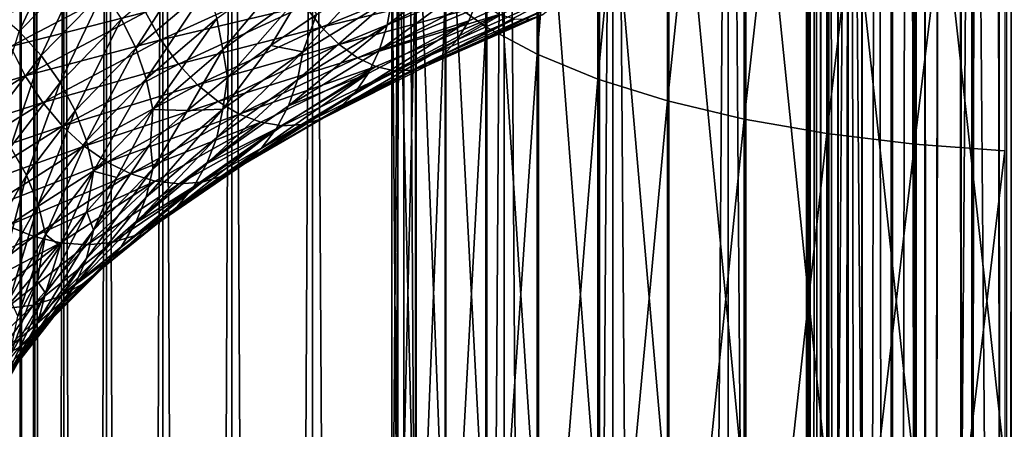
# Model space of a CAD drawing. Header units: metres. Extents: x -44 to 117, y -432 to 89.
# Tile 730 of 1056: x -13 to -1, y -137 to -132. Entities that reach past the tile are written whole.
import ezdxf

# ---------------------------------------------------------------- set-up
doc = ezdxf.new("R2010")
doc.units = ezdxf.units.M
doc.layers.add('solid_125568', color=7, linetype='CONTINUOUS')

msp = doc.modelspace()

# ---------------------------------------------------------------- linework, layer by layer
at = {"layer": 'solid_125568'}
for points in [[(-3.456913, -15, 449.452515), (-3.456909, -205, 449.452484), (-3.5, -205, 450)], [(-3.5, -15, 450), (-3.5, -205, 450), (-3.458443, -205, 450.53775)], [(-3.456913, -15, 449.452515), (-3.5, -205, 450), (-3.5, -15, 450)], [(-3.456913, -15, 450.547516), (-3.5, -15, 450), (-3.458443, -205, 450.53775)], [(-3.456913, -15, 450.547516), (-3.458443, -205, 450.53775), (-3.331574, -205, 451.072662)], [(-3.456913, -15, 449.452515), (-3.328704, -15, 448.918457), (-3.456909, -205, 449.452484)], [(-3.328702, -15, 451.081543), (-3.456913, -15, 450.547516), (-3.331574, -205, 451.072662)], [(-3.328704, -15, 448.918457), (-3.328528, -205, 448.917908), (-3.456909, -205, 449.452484)], [(-3.328702, -15, 451.081543), (-3.331574, -205, 451.072662), (-3.122506, -205, 451.581116)], [(-3.328704, -15, 448.918457), (-3.118528, -15, 448.411041), (-3.328528, -205, 448.917908)], [(-3.118521, -15, 451.588959), (-3.328702, -15, 451.081543), (-3.122506, -205, 451.581116)], [(-3.118528, -15, 448.411041), (-3.118023, -205, 448.410065), (-3.328528, -205, 448.917908)], [(-3.118521, -15, 451.588959), (-3.122506, -205, 451.581116), (-2.836399, -205, 452.050568)], [(-3.118528, -15, 448.411041), (-2.831564, -15, 447.942749), (-3.118023, -205, 448.410065)], [(-2.83155, -15, 452.057251), (-3.118521, -15, 451.588959), (-2.836399, -205, 452.050568)], [(-2.831564, -15, 447.942749), (-2.83059, -205, 447.941406), (-3.118023, -205, 448.410065)], [(-2.83155, -15, 452.057251), (-2.836399, -205, 452.050568), (-2.48031, -205, 452.469421)], [(-2.831564, -15, 447.942749), (-2.474878, -15, 447.525146), (-2.83059, -205, 447.941406)], [(-2.474857, -15, 452.474884), (-2.83155, -15, 452.057251), (-2.48031, -205, 452.469421)], [(-2.474878, -15, 447.525146), (-2.473318, -205, 447.52356), (-2.83059, -205, 447.941406)], [(-2.474857, -15, 452.474884), (-2.48031, -205, 452.469421), (-2.063026, -205, 452.827362)], [(-2.44949, -21, 447.5), (-2.473318, -205, 447.52356), (-2.474878, -15, 447.525146)], [(-2.44949, -21, 452.5), (-2.474857, -15, 452.474884), (-2.063026, -205, 452.827362)], [(-2.44949, -21, 447.5), (-2.090868, -21.30682, 447.193176), (-2.473318, -205, 447.52356)], [(-2.090868, -21.306822, 452.806824), (-2.44949, -21, 452.5), (-2.063026, -205, 452.827362)], [(-2.090868, -21.30682, 447.193176), (-2.055024, -205, 447.16684), (-2.473318, -205, 447.52356)], [(-2.090868, -21.30682, 447.193176), (-1.716968, -21.549931, 446.950073), (-2.055024, -205, 447.16684)], [(-1.716967, -21.549931, 453.049927), (-2.090868, -21.306822, 452.806824), (-2.063026, -205, 452.827362)], [(-1.716967, -21.549931, 453.049927), (-2.063026, -205, 452.827362), (-1.594842, -205, 453.115509)], [(-1.716968, -21.549931, 446.950073), (-1.586027, -205, 446.879974), (-2.055024, -205, 447.16684)], [(-1.716968, -21.549931, 446.950073), (-1.336233, -21.73488, 446.765106), (-1.586027, -205, 446.879974)], [(-1.336233, -21.73488, 453.234894), (-1.716967, -21.549931, 453.049927), (-1.594842, -205, 453.115509)], [(-1.336233, -21.73488, 453.234894), (-1.594842, -205, 453.115509), (-1.087309, -205, 453.326813)], [(-1.336233, -21.73488, 446.765106), (-1.077899, -205, 446.670105), (-1.586027, -205, 446.879974)], [(-1.336233, -21.73488, 446.765106), (-0.953612, -21.867586, 446.632416), (-1.077899, -205, 446.670105)], [(-0.953611, -21.867588, 453.367584), (-1.336233, -21.73488, 453.234894), (-1.087309, -205, 453.326813)], [(-1.509208, -312.366974, 242.247192), (-1.509208, -117.572006, 207.899582), (-2.998006, -117.617592, 207.641052)], [(0, -312.351715, 242.333755), (0, -117.55674, 207.986145), (-1.509208, -117.572006, 207.899582)], [(-1.509208, -312.366974, 242.247192), (0, -312.351715, 242.333755), (-1.509208, -117.572006, 207.899582)], [(-4.446262, -312.487854, 241.561676), (-4.446262, -117.692879, 207.214066), (-5.834389, -117.79686, 206.62439)], [(-2.998006, -312.412567, 241.988663), (-2.998006, -117.617592, 207.641052), (-4.446262, -117.692879, 207.214066)], [(-4.446262, -312.487854, 241.561676), (-2.998006, -312.412567, 241.988663), (-4.446262, -117.692879, 207.214066)], [(-2.998006, -312.412567, 241.988663), (-1.509208, -312.366974, 242.247192), (-2.998006, -117.617592, 207.641052)], [(-5.834389, -312.591827, 240.972), (-5.834389, -117.79686, 206.62439), (-7.143617, -117.928116, 205.87999)], [(-5.834389, -312.591827, 240.972), (-4.446262, -312.487854, 241.561676), (-5.834389, -117.79686, 206.62439)], [(-7.143617, -312.723083, 240.2276), (-7.143617, -117.928116, 205.87999), (-8.356239, -118.084877, 204.990936)], [(-7.143617, -312.723083, 240.2276), (-5.834389, -312.591827, 240.972), (-7.143617, -117.928116, 205.87999)], [(-8.356239, -312.879852, 239.338547), (-8.356239, -118.084877, 204.990936), (-9.455857, -118.26503, 203.969254)], [(-8.356239, -312.879852, 239.338547), (-7.143617, -312.723083, 240.2276), (-8.356239, -118.084877, 204.990936)], [(-9.455857, -313.059998, 238.316864), (-9.455857, -118.26503, 203.969254), (-10.427602, -118.466125, 202.828781)], [(-9.455857, -313.059998, 238.316864), (-8.356239, -312.879852, 239.338547), (-9.455857, -118.26503, 203.969254)], [(-10.427602, -313.261108, 237.176392), (-10.427602, -118.466125, 202.828781), (-11.25833, -118.685455, 201.5849)], [(-10.427602, -313.261108, 237.176392), (-9.455857, -313.059998, 238.316864), (-10.427602, -118.466125, 202.828781)], [(-11.25833, -313.480438, 235.93251), (-11.25833, -118.685455, 201.5849), (-11.93681, -118.920044, 200.254456)], [(-11.25833, -313.480438, 235.93251), (-10.427602, -313.261108, 237.176392), (-11.25833, -118.685455, 201.5849)], [(-11.93681, -313.715027, 234.602066), (-11.93681, -118.920044, 200.254456), (-12.453864, -119.166733, 198.855453)], [(-11.93681, -313.715027, 234.602066), (-11.25833, -313.480438, 235.93251), (-11.93681, -118.920044, 200.254456)], [(-12.453864, -313.9617, 233.203064), (-12.453864, -119.166733, 198.855453), (-12.802501, -119.422173, 197.406784)], [(-12.453864, -313.9617, 233.203064), (-11.93681, -313.715027, 234.602066), (-12.453864, -119.166733, 198.855453)], [(-12.802501, -314.217133, 231.754395), (-12.802501, -119.422173, 197.406784), (-12.978006, -119.682907, 195.928055)], [(-12.802501, -314.217133, 231.754395), (-12.453864, -313.9617, 233.203064), (-12.802501, -119.422173, 197.406784)], [(-12.978006, -314.477875, 230.275665), (-12.978006, -119.682907, 195.928055), (-12.978006, -119.945427, 194.439255)], [(-12.978006, -314.477875, 230.275665), (-12.802501, -314.217133, 231.754395), (-12.978006, -119.682907, 195.928055)], [(-12.978006, -314.740387, 228.786865), (-12.978006, -119.945427, 194.439255), (-12.802501, -120.206169, 192.960526)], [(-12.978006, -314.740387, 228.786865), (-12.978006, -314.477875, 230.275665), (-12.978006, -119.945427, 194.439255)], [(-12.802501, -315.001129, 227.308136), (-12.978006, -314.740387, 228.786865), (-12.802501, -120.206169, 192.960526)], [(-12.802501, -315.001129, 227.308136), (-12.802501, -120.206169, 192.960526), (-12.453864, -120.461609, 191.511856)], [(-12.453864, -315.256592, 225.859467), (-12.802501, -315.001129, 227.308136), (-12.453864, -120.461609, 191.511856)], [(-12.453864, -315.256592, 225.859467), (-12.453864, -120.461609, 191.511856), (-11.93681, -120.70829, 190.112839)], [(-11.93681, -315.503265, 224.460449), (-12.453864, -315.256592, 225.859467), (-11.93681, -120.70829, 190.112839)], [(-11.93681, -315.503265, 224.460449), (-11.93681, -120.70829, 190.112839), (-11.25833, -120.942879, 188.782394)], [(-11.25833, -315.737854, 223.130005), (-11.93681, -315.503265, 224.460449), (-11.25833, -120.942879, 188.782394)], [(-11.25833, -315.737854, 223.130005), (-11.25833, -120.942879, 188.782394), (-10.427602, -121.162209, 187.538528)], [(-10.427602, -315.957184, 221.886139), (-11.25833, -315.737854, 223.130005), (-10.427602, -121.162209, 187.538528)], [(-10.427602, -315.957184, 221.886139), (-10.427602, -121.162209, 187.538528), (-9.455857, -121.363304, 186.398041)], [(-9.455857, -316.158295, 220.745651), (-10.427602, -315.957184, 221.886139), (-9.455857, -121.363304, 186.398041)], [(-9.455857, -316.158295, 220.745651), (-9.455857, -121.363304, 186.398041), (-8.356239, -121.543457, 185.376373)], [(-8.356239, -316.33844, 219.723969), (-9.455857, -316.158295, 220.745651), (-8.356239, -121.543457, 185.376373)], [(-8.356239, -316.33844, 219.723969), (-8.356239, -121.543457, 185.376373), (-7.143617, -121.700218, 184.48732)], [(-7.143617, -316.495209, 218.83493), (-8.356239, -316.33844, 219.723969), (-7.143617, -121.700218, 184.48732)], [(-7.143617, -316.495209, 218.83493), (-7.143617, -121.700218, 184.48732), (-5.834389, -121.831474, 183.74292)], [(-5.834389, -316.626465, 218.09053), (-7.143617, -316.495209, 218.83493), (-5.834389, -121.831474, 183.74292)], [(-5.834389, -316.626465, 218.09053), (-5.834389, -121.831474, 183.74292), (-4.446262, -121.935455, 183.153229)], [(-4.446262, -316.730438, 217.500839), (-5.834389, -316.626465, 218.09053), (-4.446262, -121.935455, 183.153229)], [(-4.446262, -316.730438, 217.500839), (-4.446262, -121.935455, 183.153229), (-2.998006, -122.010742, 182.726242)], [(-2.998006, -316.805725, 217.073853), (-4.446262, -316.730438, 217.500839), (-2.998006, -122.010742, 182.726242)], [(-2.998006, -316.805725, 217.073853), (-2.998006, -122.010742, 182.726242), (-1.509208, -122.056328, 182.467712)], [(-1.509208, -316.851318, 216.815323), (-2.998006, -316.805725, 217.073853), (-1.509208, -122.056328, 182.467712)], [(-1.509208, -316.851318, 216.815323), (-1.509208, -122.056328, 182.467712), (0, -122.071594, 182.381149)], [(0, -316.866577, 216.72876), (-1.509208, -316.851318, 216.815323), (0, -122.071594, 182.381149)], [(-7.365107, -122.982796, 925.969604), (-7.365107, -132.204971, 929.642395), (-7.856378, -131.849014, 930.575562)], [(-6.747565, -123.355873, 925.122131), (-7.365107, -132.204971, 929.642395), (-7.365107, -122.982796, 925.969604)], [(-6.747565, -123.355873, 925.122131), (-6.747565, -132.535004, 928.777283), (-7.365107, -132.204971, 929.642395)], [(-6.01434, -123.693253, 924.355713), (-6.747565, -132.535004, 928.777283), (-6.747565, -123.355873, 925.122131)], [(-6.01434, -123.693253, 924.355713), (-6.01434, -132.83345, 927.994873), (-6.747565, -132.535004, 928.777283)], [(-5.178002, -123.98912, 923.683594), (-6.01434, -132.83345, 927.994873), (-6.01434, -123.693253, 924.355713)], [(-5.178002, -123.98912, 923.683594), (-5.178002, -133.095169, 927.308777), (-6.01434, -132.83345, 927.994873)], [(-4.252891, -124.238441, 923.11731), (-5.178002, -133.095169, 927.308777), (-5.178002, -123.98912, 923.683594)], [(-4.252891, -124.238441, 923.11731), (-4.252891, -133.31572, 926.730591), (-5.178002, -133.095169, 927.308777)], [(-3.254865, -124.436905, 922.666443), (-4.252891, -133.31572, 926.730591), (-4.252891, -124.238441, 923.11731)], [(-3.254865, -124.436905, 922.666443), (-3.254865, -133.491287, 926.270325), (-4.252891, -133.31572, 926.730591)], [(-2.201037, -124.581146, 922.338806), (-3.254865, -133.491287, 926.270325), (-3.254865, -124.436905, 922.666443)], [(-2.201037, -124.581146, 922.338806), (-2.201037, -133.618881, 925.935852), (-3.254865, -133.491287, 926.270325)], [(-1.109473, -124.668648, 922.139954), (-2.201037, -133.618881, 925.935852), (-2.201037, -124.581146, 922.338806)], [(-1.109473, -124.668648, 922.139954), (-1.109473, -133.696289, 925.73291), (-2.201037, -133.618881, 925.935852)], [(-2.177384, -127.763962, 941.284485), (-1.085199, -137.684875, 944.897156), (-1.085199, -127.687683, 941.484497)], [(-3.232239, -127.89048, 940.95282), (-2.177384, -137.751007, 944.693542), (-2.177384, -127.763962, 941.284485)], [(-2.177384, -127.763962, 941.284485), (-2.177384, -137.751007, 944.693542), (-1.085199, -137.684875, 944.897156)], [(-4.231679, -128.065018, 940.495239), (-3.232239, -137.860703, 944.355957), (-3.232239, -127.89048, 940.95282)], [(-3.232239, -127.89048, 940.95282), (-3.232239, -137.860703, 944.355957), (-2.177384, -137.751007, 944.693542)], [(-5.158569, -128.284607, 939.919617), (-4.231679, -138.012024, 943.890198), (-4.231679, -128.065018, 940.495239)], [(-4.231679, -128.065018, 940.495239), (-4.231679, -138.012024, 943.890198), (-3.232239, -137.860703, 944.355957)], [(-5.997018, -128.545486, 939.235718), (-5.158569, -138.202423, 943.30426), (-5.158569, -128.284607, 939.919617)], [(-5.158569, -128.284607, 939.919617), (-5.158569, -138.202423, 943.30426), (-4.231679, -138.012024, 943.890198)], [(-6.732651, -128.84317, 938.455322), (-5.997018, -138.428604, 942.608154), (-5.997018, -128.545486, 939.235718)], [(-5.997018, -128.545486, 939.235718), (-5.997018, -138.428604, 942.608154), (-5.158569, -138.202423, 943.30426)], [(-7.352857, -129.172562, 937.591858), (-6.732651, -138.686707, 941.813782), (-6.732651, -128.84317, 938.455322)], [(-6.732651, -128.84317, 938.455322), (-6.732651, -138.686707, 941.813782), (-5.997018, -138.428604, 942.608154)], [(-7.847002, -129.528015, 936.660034), (-7.352857, -138.97229, 940.934814), (-7.352857, -129.172562, 937.591858)], [(-7.352857, -129.172562, 937.591858), (-7.352857, -138.97229, 940.934814), (-6.732651, -138.686707, 941.813782)], [(-8.206614, -129.903427, 935.675903), (-7.847002, -139.280487, 939.986328), (-7.847002, -129.528015, 936.660034)], [(-7.847002, -129.528015, 936.660034), (-7.847002, -139.280487, 939.986328), (-7.352857, -138.97229, 940.934814)], [(-8.425529, -130.292374, 934.65625), (-8.206614, -139.605972, 938.984558), (-8.206614, -129.903427, 935.675903)], [(-8.206614, -129.903427, 935.675903), (-8.206614, -139.605972, 938.984558), (-7.847002, -139.280487, 939.986328)], [(-8.499991, -130.688187, 933.618652), (-8.425529, -139.943207, 937.946655), (-8.425529, -130.292374, 934.65625)], [(-8.425529, -130.292374, 934.65625), (-8.425529, -139.943207, 937.946655), (-8.206614, -139.605972, 938.984558)], [(-8.499991, -130.688187, 933.618652), (-8.499991, -140.286377, 936.890503), (-8.425529, -139.943207, 937.946655)], [(-8.428726, -131.084061, 932.580872), (-8.499991, -140.286377, 936.890503), (-8.499991, -130.688187, 933.618652)], [(-8.428726, -131.084061, 932.580872), (-8.428726, -140.629623, 935.834106), (-8.499991, -140.286377, 936.890503)], [(-8.212955, -131.473236, 931.560669), (-8.428726, -140.629623, 935.834106), (-8.428726, -131.084061, 932.580872)], [(-12.991984, -132.25827, 943.905762), (-13.292679, -132.004852, 943.979431), (-12.506351, -131.21048, 945.165649)], [(-12.223334, -131.475296, 945.063293), (-12.991984, -132.25827, 943.905762), (-12.506351, -131.21048, 945.165649)], [(-8.556738, -132.18161, 948.188416), (-8.49704, -131.844025, 947.999451), (-7.326229, -131.21759, 948.681946)], [(-7.377682, -131.554443, 948.877625), (-8.556738, -132.18161, 948.188416), (-7.326229, -131.21759, 948.681946)], [(-11.586448, -132.462463, 944.961792), (-11.759257, -132.109344, 944.961487), (-10.886109, -131.369141, 945.989441)], [(-10.726113, -131.729721, 945.974121), (-11.586448, -132.462463, 944.961792), (-10.886109, -131.369141, 945.989441)], [(-12.725908, -132.55014, 943.862854), (-12.991984, -132.25827, 943.905762), (-12.223334, -131.475296, 945.063293)], [(-11.9729, -131.777573, 944.995361), (-12.725908, -132.55014, 943.862854), (-12.223334, -131.475296, 945.063293)], [(-10.53442, -132.477829, 946.059753), (-10.607652, -132.102066, 945.997437), (-9.636709, -131.402328, 946.904663)], [(-9.570208, -131.782227, 946.961182), (-10.53442, -132.477829, 946.059753), (-9.636709, -131.402328, 946.904663)], [(-8.212955, -131.473236, 931.560669), (-8.212955, -140.967041, 934.795654), (-8.428726, -140.629623, 935.834106)], [(-7.856378, -131.849014, 930.575562), (-8.212955, -140.967041, 934.795654), (-8.212955, -131.473236, 931.560669)], [(-9.546068, -131.94989, 952.546631), (-9.3467, -132.207443, 952.304138), (-7.747564, -131.55838, 953.054626)], [(-7.747564, -131.55838, 953.054626), (-9.3467, -132.207443, 952.304138), (-7.571793, -131.775101, 952.755615)], [(-8.653102, -132.490402, 948.414673), (-8.556738, -132.18161, 948.188416), (-7.377682, -131.554443, 948.877625)], [(-7.460814, -131.861237, 949.114014), (-8.653102, -132.490402, 948.414673), (-7.377682, -131.554443, 948.877625)], [(-7.711011, -132.35965, 949.68457), (-7.572858, -132.131729, 949.38501), (-6.276917, -131.538177, 949.969421)], [(-6.391519, -131.762344, 950.282532), (-7.711011, -132.35965, 949.68457), (-6.276917, -131.538177, 949.969421)], [(-6.276917, -131.538177, 949.969421), (-7.572858, -132.131729, 949.38501), (-7.460814, -131.861237, 949.114014)], [(-13.241514, -132.068466, 950.916565), (-13.096512, -132.441193, 950.884521), (-11.627584, -131.667984, 952.0224)], [(-11.627584, -131.667984, 952.0224), (-13.096512, -132.441193, 950.884521), (-11.468524, -132.028122, 951.931702)], [(-11.458473, -132.828751, 944.996277), (-11.586448, -132.462463, 944.961792), (-10.726113, -131.729721, 945.974121)], [(-11.468524, -132.028122, 951.931702), (-11.282009, -132.359909, 951.796143), (-9.727787, -131.647522, 952.745056)], [(-10.607652, -132.102066, 945.997437), (-11.458473, -132.828751, 944.996277), (-10.726113, -131.729721, 945.974121)], [(-9.727787, -131.647522, 952.745056), (-11.282009, -132.359909, 951.796143), (-9.546068, -131.94989, 952.546631)], [(-9.570655, -132.505234, 947.201111), (-9.407602, -132.05455, 947.174561), (-8.824043, -131.689087, 947.616821)], [(-8.49704, -131.844025, 947.999451), (-9.570655, -132.505234, 947.201111), (-8.824043, -131.689087, 947.616821)], [(-12.498888, -132.872665, 943.850159), (-12.725908, -132.55014, 943.862854), (-11.9729, -131.777573, 944.995361)], [(-11.759257, -132.109344, 944.961487), (-12.498888, -132.872665, 943.850159), (-11.9729, -131.777573, 944.995361)], [(-10.478587, -132.81572, 946.19165), (-10.53442, -132.477829, 946.059753), (-9.570208, -131.782227, 946.961182)], [(-9.959364, -132.430054, 946.699158), (-10.478587, -132.81572, 946.19165), (-9.570208, -131.782227, 946.961182)], [(-9.407602, -132.05455, 947.174561), (-9.959364, -132.430054, 946.699158), (-9.570208, -131.782227, 946.961182)], [(-9.637915, -132.843582, 947.382446), (-9.570655, -132.505234, 947.201111), (-8.49704, -131.844025, 947.999451)], [(-8.556738, -132.18161, 948.188416), (-9.637915, -132.843582, 947.382446), (-8.49704, -131.844025, 947.999451)], [(-9.3467, -132.207443, 952.304138), (-9.134453, -132.41684, 952.024353), (-7.571793, -131.775101, 952.755615)], [(-7.571793, -131.775101, 952.755615), (-9.134453, -132.41684, 952.024353), (-7.389299, -131.941406, 952.426453)], [(-7.856378, -131.849014, 930.575562), (-7.856378, -141.292862, 933.792908), (-8.212955, -140.967041, 934.795654)], [(-7.87253, -132.538742, 950.00647), (-7.711011, -132.35965, 949.68457), (-6.391519, -131.762344, 950.282532)], [(-6.525452, -131.936829, 950.620056), (-7.87253, -132.538742, 950.00647), (-6.391519, -131.762344, 950.282532)], [(-7.365107, -132.204971, 929.642395), (-7.856378, -141.292862, 933.792908), (-7.856378, -131.849014, 930.575562)], [(-11.282009, -132.359909, 951.796143), (-11.071213, -132.654343, 951.61676), (-9.546068, -131.94989, 952.546631)], [(-9.546068, -131.94989, 952.546631), (-11.071213, -132.654343, 951.61676), (-9.3467, -132.207443, 952.304138)], [(-9.134453, -132.41684, 952.024353), (-8.914145, -132.57576, 951.715271), (-7.389299, -131.941406, 952.426453)], [(-7.389299, -131.941406, 952.426453), (-8.914145, -132.57576, 951.715271), (-7.20403, -132.054825, 952.075562)], [(-7.572858, -132.131729, 949.38501), (-8.653102, -132.490402, 948.414673), (-7.460814, -131.861237, 949.114014)], [(-8.054936, -132.662888, 950.344421), (-7.87253, -132.538742, 950.00647), (-6.525452, -131.936829, 950.620056)], [(-6.676697, -132.055603, 950.975464), (-8.054936, -132.662888, 950.344421), (-6.525452, -131.936829, 950.620056)], [(-13.096512, -132.441193, 950.884521), (-12.917292, -132.793762, 950.809753), (-11.468524, -132.028122, 951.931702)], [(-11.468524, -132.028122, 951.931702), (-12.917292, -132.793762, 950.809753), (-11.282009, -132.359909, 951.796143)], [(-9.570655, -132.505234, 947.201111), (-9.959364, -132.430054, 946.699158), (-9.407602, -132.05455, 947.174561)], [(-8.914145, -132.57576, 951.715271), (-8.690641, -132.681885, 951.384949), (-7.20403, -132.054825, 952.075562)], [(-7.20403, -132.054825, 952.075562), (-8.690641, -132.681885, 951.384949), (-8.469199, -132.733093, 951.041321)], [(-7.20403, -132.054825, 952.075562), (-8.469199, -132.733093, 951.041321), (-7.020348, -132.113083, 951.711304)], [(-6.842988, -132.114059, 951.341858), (-8.054936, -132.662888, 950.344421), (-6.676697, -132.055603, 950.975464)], [(-12.315227, -133.217865, 943.86731), (-12.498888, -132.872665, 943.850159), (-11.759257, -132.109344, 944.961487)], [(-11.586448, -132.462463, 944.961792), (-12.315227, -133.217865, 943.86731), (-11.759257, -132.109344, 944.961487)], [(-11.379342, -133.200043, 945.065002), (-11.458473, -132.828751, 944.996277), (-10.607652, -132.102066, 945.997437)], [(-10.53442, -132.477829, 946.059753), (-11.379342, -133.200043, 945.065002), (-10.607652, -132.102066, 945.997437)], [(-11.071213, -132.654343, 951.61676), (-10.839887, -132.903625, 951.395447), (-9.3467, -132.207443, 952.304138)], [(-9.3467, -132.207443, 952.304138), (-10.839887, -132.903625, 951.395447), (-9.134453, -132.41684, 952.024353)], [(-9.746408, -133.154572, 947.597229), (-9.637915, -132.843582, 947.382446), (-8.556738, -132.18161, 948.188416)], [(-8.653102, -132.490402, 948.414673), (-9.746408, -133.154572, 947.597229), (-8.556738, -132.18161, 948.188416)], [(-8.943097, -132.996246, 948.956055), (-8.782956, -132.764084, 948.672485), (-7.572858, -132.131729, 949.38501)], [(-7.711011, -132.35965, 949.68457), (-8.943097, -132.996246, 948.956055), (-7.572858, -132.131729, 949.38501)], [(-7.572858, -132.131729, 949.38501), (-8.782956, -132.764084, 948.672485), (-8.653102, -132.490402, 948.414673)], [(-7.020348, -132.113083, 951.711304), (-8.469199, -132.733093, 951.041321), (-8.255425, -132.727417, 950.691895)], [(-7.020348, -132.113083, 951.711304), (-8.255425, -132.727417, 950.691895), (-6.842988, -132.114059, 951.341858)], [(-6.842988, -132.114059, 951.341858), (-8.255425, -132.727417, 950.691895), (-8.054936, -132.662888, 950.344421)], [(-7.365107, -132.204971, 929.642395), (-7.365107, -141.601486, 932.843018), (-7.856378, -141.292862, 933.792908)], [(-6.747565, -132.535004, 928.777283), (-7.365107, -141.601486, 932.843018), (-7.365107, -132.204971, 929.642395)], [(-12.725908, -132.55014, 943.862854), (-13.333097, -133.341354, 942.658875), (-12.991984, -132.25827, 943.905762)], [(-13.096512, -132.441193, 950.884521), (-14.415888, -133.255783, 949.601929), (-12.917292, -132.793762, 950.809753)], [(-12.917292, -132.793762, 950.809753), (-12.707179, -133.117218, 950.693298), (-11.282009, -132.359909, 951.796143)], [(-11.282009, -132.359909, 951.796143), (-12.707179, -133.117218, 950.693298), (-11.071213, -132.654343, 951.61676)], [(-10.839887, -132.903625, 951.395447), (-10.593569, -133.104523, 951.138428), (-9.134453, -132.41684, 952.024353)], [(-9.134453, -132.41684, 952.024353), (-10.593569, -133.104523, 951.138428), (-8.914145, -132.57576, 951.715271)], [(-10.534978, -133.19725, 946.296936), (-10.478587, -132.81572, 946.19165), (-9.959364, -132.430054, 946.699158)], [(-9.570655, -132.505234, 947.201111), (-10.534978, -133.19725, 946.296936), (-9.959364, -132.430054, 946.699158)], [(-9.130369, -133.180588, 949.259583), (-8.943097, -132.996246, 948.956055), (-7.711011, -132.35965, 949.68457)], [(-7.87253, -132.538742, 950.00647), (-9.130369, -133.180588, 949.259583), (-7.711011, -132.35965, 949.68457)], [(-13.095302, -133.654205, 942.668579), (-13.333097, -133.341354, 942.658875), (-12.725908, -132.55014, 943.862854)], [(-12.498888, -132.872665, 943.850159), (-13.095302, -133.654205, 942.668579), (-12.725908, -132.55014, 943.862854)], [(-12.179193, -133.577713, 943.913818), (-12.315227, -133.217865, 943.86731), (-11.586448, -132.462463, 944.961792)], [(-11.458473, -132.828751, 944.996277), (-12.179193, -133.577713, 943.913818), (-11.586448, -132.462463, 944.961792)], [(-10.962661, -133.210327, 945.654358), (-11.379342, -133.200043, 945.065002), (-10.53442, -132.477829, 946.059753)], [(-10.478587, -132.81572, 946.19165), (-10.962661, -133.210327, 945.654358), (-10.53442, -132.477829, 946.059753)], [(-10.609033, -133.536377, 946.469849), (-10.534978, -133.19725, 946.296936), (-9.570655, -132.505234, 947.201111)], [(-9.637915, -132.843582, 947.382446), (-10.609033, -133.536377, 946.469849), (-9.570655, -132.505234, 947.201111)], [(-8.782956, -132.764084, 948.672485), (-9.746408, -133.154572, 947.597229), (-8.653102, -132.490402, 948.414673)], [(-9.341868, -133.310898, 949.577026), (-9.130369, -133.180588, 949.259583), (-7.87253, -132.538742, 950.00647)], [(-8.054936, -132.662888, 950.344421), (-9.341868, -133.310898, 949.577026), (-7.87253, -132.538742, 950.00647)], [(-6.747565, -132.535004, 928.777283), (-6.747565, -141.887619, 931.962341), (-7.365107, -141.601486, 932.843018)], [(-6.01434, -132.83345, 927.994873), (-6.747565, -141.887619, 931.962341), (-6.747565, -132.535004, 928.777283)], [(-12.707179, -133.117218, 950.693298), (-12.469714, -133.402725, 950.535767), (-11.071213, -132.654343, 951.61676)], [(-11.071213, -132.654343, 951.61676), (-12.469714, -133.402725, 950.535767), (-10.839887, -132.903625, 951.395447)], [(-10.593569, -133.104523, 951.138428), (-10.337944, -133.254913, 950.85321), (-8.914145, -132.57576, 951.715271)], [(-8.914145, -132.57576, 951.715271), (-10.337944, -133.254913, 950.85321), (-8.690641, -132.681885, 951.384949)], [(-10.337944, -133.254913, 950.85321), (-10.07874, -133.352646, 950.547302), (-8.690641, -132.681885, 951.384949)], [(-8.690641, -132.681885, 951.384949), (-10.07874, -133.352646, 950.547302), (-9.822049, -133.395737, 950.227905)], [(-8.690641, -132.681885, 951.384949), (-9.822049, -133.395737, 950.227905), (-8.469199, -132.733093, 951.041321)], [(-8.255425, -132.727417, 950.691895), (-9.341868, -133.310898, 949.577026), (-8.054936, -132.662888, 950.344421)], [(-14.415888, -133.255783, 949.601929), (-14.218554, -133.599991, 949.545044), (-12.917292, -132.793762, 950.809753)], [(-12.917292, -132.793762, 950.809753), (-14.218554, -133.599991, 949.545044), (-12.707179, -133.117218, 950.693298)], [(-10.072884, -133.66864, 948.105469), (-9.892588, -133.431747, 947.840027), (-8.782956, -132.764084, 948.672485)], [(-8.943097, -132.996246, 948.956055), (-10.072884, -133.66864, 948.105469), (-8.782956, -132.764084, 948.672485)], [(-8.782956, -132.764084, 948.672485), (-9.892588, -133.431747, 947.840027), (-9.746408, -133.154572, 947.597229)], [(-8.469199, -132.733093, 951.041321), (-9.822049, -133.395737, 950.227905), (-9.574284, -133.382416, 949.902161)], [(-8.255425, -132.727417, 950.691895), (-9.574284, -133.382416, 949.902161), (-9.341868, -133.310898, 949.577026)], [(-8.469199, -132.733093, 951.041321), (-9.574284, -133.382416, 949.902161), (-8.255425, -132.727417, 950.691895)], [(-12.902893, -133.991104, 942.703491), (-13.095302, -133.654205, 942.668579), (-12.498888, -132.872665, 943.850159)], [(-12.315227, -133.217865, 943.86731), (-12.902893, -133.991104, 942.703491), (-12.498888, -132.872665, 943.850159)], [(-12.469714, -133.402725, 950.535767), (-12.209077, -133.64267, 950.338745), (-10.839887, -132.903625, 951.395447)], [(-10.839887, -132.903625, 951.395447), (-12.209077, -133.64267, 950.338745), (-10.593569, -133.104523, 951.138428)], [(-12.095059, -133.944229, 943.989441), (-12.179193, -133.577713, 943.913818), (-11.458473, -132.828751, 944.996277)], [(-11.379342, -133.200043, 945.065002), (-12.095059, -133.944229, 943.989441), (-11.458473, -132.828751, 944.996277)], [(-10.534978, -133.19725, 946.296936), (-10.962661, -133.210327, 945.654358), (-10.478587, -132.81572, 946.19165)], [(-10.728415, -133.849701, 946.671936), (-10.609033, -133.536377, 946.469849), (-9.637915, -132.843582, 947.382446)], [(-9.746408, -133.154572, 947.597229), (-10.728415, -133.849701, 946.671936), (-9.637915, -132.843582, 947.382446)], [(-6.01434, -132.83345, 927.994873), (-6.01434, -142.146378, 931.166016), (-6.747565, -141.887619, 931.962341)], [(-5.178002, -133.095169, 927.308777), (-6.01434, -142.146378, 931.166016), (-6.01434, -132.83345, 927.994873)], [(-10.283768, -133.858826, 948.388), (-10.072884, -133.66864, 948.105469), (-8.943097, -132.996246, 948.956055)], [(-9.130369, -133.180588, 949.259583), (-10.283768, -133.858826, 948.388), (-8.943097, -132.996246, 948.956055)], [(-14.218554, -133.599991, 949.545044), (-13.987242, -133.914276, 949.44989), (-12.707179, -133.117218, 950.693298)], [(-12.707179, -133.117218, 950.693298), (-13.987242, -133.914276, 949.44989), (-12.469714, -133.402725, 950.535767)], [(-12.209077, -133.64267, 950.338745), (-11.931506, -133.834045, 950.107788), (-10.593569, -133.104523, 951.138428)], [(-10.593569, -133.104523, 951.138428), (-11.931506, -133.834045, 950.107788), (-10.337944, -133.254913, 950.85321)], [(-9.892588, -133.431747, 947.840027), (-10.728415, -133.849701, 946.671936), (-9.746408, -133.154572, 947.597229)], [(-5.178002, -133.095169, 927.308777), (-5.178002, -142.373306, 930.46759), (-6.01434, -142.146378, 931.166016)], [(-4.252891, -133.31572, 926.730591), (-5.178002, -142.373306, 930.46759), (-5.178002, -133.095169, 927.308777)], [(-12.760358, -134.344208, 942.762756), (-12.902893, -133.991104, 942.703491), (-12.315227, -133.217865, 943.86731)], [(-12.179193, -133.577713, 943.913818), (-12.760358, -134.344208, 942.762756), (-12.315227, -133.217865, 943.86731)], [(-11.812487, -134.018005, 944.506409), (-12.095059, -133.944229, 943.989441), (-11.379342, -133.200043, 945.065002)], [(-11.931506, -133.834045, 950.107788), (-11.643489, -133.974869, 949.849915), (-10.337944, -133.254913, 950.85321)], [(-11.408047, -133.611649, 945.091492), (-11.812487, -134.018005, 944.506409), (-11.379342, -133.200043, 945.065002)], [(-10.337944, -133.254913, 950.85321), (-11.643489, -133.974869, 949.849915), (-10.07874, -133.352646, 950.547302)], [(-11.460013, -134.255432, 945.463196), (-11.380003, -133.915512, 945.299377), (-10.534978, -133.19725, 946.296936)], [(-10.609033, -133.536377, 946.469849), (-11.460013, -134.255432, 945.463196), (-10.534978, -133.19725, 946.296936)], [(-10.962661, -133.210327, 945.654358), (-11.408047, -133.611649, 945.091492), (-11.379342, -133.200043, 945.065002)], [(-11.380003, -133.915512, 945.299377), (-11.408047, -133.611649, 945.091492), (-10.962661, -133.210327, 945.654358)], [(-10.534978, -133.19725, 946.296936), (-11.380003, -133.915512, 945.299377), (-10.962661, -133.210327, 945.654358)], [(-10.521941, -133.996002, 948.682007), (-10.283768, -133.858826, 948.388), (-9.130369, -133.180588, 949.259583)], [(-9.341868, -133.310898, 949.577026), (-10.521941, -133.996002, 948.682007), (-9.130369, -133.180588, 949.259583)], [(-11.643489, -133.974869, 949.849915), (-11.351549, -134.063156, 949.571899), (-10.07874, -133.352646, 950.547302)], [(-10.07874, -133.352646, 950.547302), (-11.351549, -134.063156, 949.571899), (-11.062545, -134.097183, 949.280334)], [(-10.07874, -133.352646, 950.547302), (-11.062545, -134.097183, 949.280334), (-9.822049, -133.395737, 950.227905)], [(-9.822049, -133.395737, 950.227905), (-11.062545, -134.097183, 949.280334), (-10.783623, -134.075317, 948.981628)], [(-9.574284, -133.382416, 949.902161), (-10.783623, -134.075317, 948.981628), (-10.521941, -133.996002, 948.682007)], [(-9.822049, -133.395737, 950.227905), (-10.783623, -134.075317, 948.981628), (-9.574284, -133.382416, 949.902161)], [(-9.574284, -133.382416, 949.902161), (-10.521941, -133.996002, 948.682007), (-9.341868, -133.310898, 949.577026)], [(-4.252891, -133.31572, 926.730591), (-4.252891, -142.564529, 929.879089), (-5.178002, -142.373306, 930.46759)], [(-3.254865, -133.491287, 926.270325), (-4.252891, -142.564529, 929.879089), (-4.252891, -133.31572, 926.730591)], [(-13.987242, -133.914276, 949.44989), (-13.725822, -134.189972, 949.316772), (-12.469714, -133.402725, 950.535767)], [(-12.469714, -133.402725, 950.535767), (-13.725822, -134.189972, 949.316772), (-12.209077, -133.64267, 950.338745)], [(-11.087645, -134.372711, 947.143311), (-10.889253, -134.130676, 946.898132), (-9.892588, -133.431747, 947.840027)], [(-10.072884, -133.66864, 948.105469), (-11.087645, -134.372711, 947.143311), (-9.892588, -133.431747, 947.840027)], [(-9.892588, -133.431747, 947.840027), (-10.889253, -134.130676, 946.898132), (-10.728415, -133.849701, 946.671936)], [(-3.254865, -133.491287, 926.270325), (-3.254865, -142.716736, 929.410583), (-4.252891, -142.564529, 929.879089)], [(-2.201037, -133.618881, 925.935852), (-3.254865, -142.716736, 929.410583), (-3.254865, -133.491287, 926.270325)], [(-12.672187, -134.705688, 942.845703), (-12.760358, -134.344208, 942.762756), (-12.179193, -133.577713, 943.913818)], [(-12.095059, -133.944229, 943.989441), (-12.672187, -134.705688, 942.845703), (-12.179193, -133.577713, 943.913818)], [(-12.095818, -134.655411, 944.220947), (-11.812487, -134.018005, 944.506409), (-11.408047, -133.611649, 945.091492)], [(-11.380003, -133.915512, 945.299377), (-12.095818, -134.655411, 944.220947), (-11.408047, -133.611649, 945.091492)], [(-11.588935, -134.571228, 945.651489), (-11.460013, -134.255432, 945.463196), (-10.609033, -133.536377, 946.469849)], [(-10.728415, -133.849701, 946.671936), (-11.588935, -134.571228, 945.651489), (-10.609033, -133.536377, 946.469849)], [(-2.201037, -133.618881, 925.935852), (-2.201037, -142.827377, 929.070129), (-3.254865, -142.716736, 929.410583)], [(-1.109473, -133.696289, 925.73291), (-2.201037, -142.827377, 929.070129), (-2.201037, -133.618881, 925.935852)], [(-13.725822, -134.189972, 949.316772), (-13.438851, -134.419678, 949.146912), (-12.209077, -133.64267, 950.338745)], [(-12.209077, -133.64267, 950.338745), (-13.438851, -134.419678, 949.146912), (-11.931506, -133.834045, 950.107788)], [(-12.902893, -133.991104, 942.703491), (-13.343665, -134.777054, 941.485046), (-13.095302, -133.654205, 942.668579)], [(-11.319733, -134.56926, 947.402527), (-11.087645, -134.372711, 947.143311), (-10.072884, -133.66864, 948.105469)], [(-10.283768, -133.858826, 948.388), (-11.319733, -134.56926, 947.402527), (-10.072884, -133.66864, 948.105469)], [(-1.109473, -133.696289, 925.73291), (-1.109473, -142.894485, 928.863525), (-2.201037, -142.827377, 929.070129)], [(-13.438851, -134.419678, 949.146912), (-13.133198, -134.600571, 948.945129), (-11.931506, -133.834045, 950.107788)], [(-11.931506, -133.834045, 950.107788), (-13.133198, -134.600571, 948.945129), (-11.643489, -133.974869, 949.849915)], [(-10.889253, -134.130676, 946.898132), (-11.588935, -134.571228, 945.651489), (-10.728415, -133.849701, 946.671936)], [(-11.581861, -134.713928, 947.670471), (-11.319733, -134.56926, 947.402527), (-10.283768, -133.858826, 948.388)], [(-10.521941, -133.996002, 948.682007), (-11.581861, -134.713928, 947.670471), (-10.283768, -133.858826, 948.388)], [(-13.196252, -135.123184, 941.557739), (-13.343665, -134.777054, 941.485046), (-12.902893, -133.991104, 942.703491)], [(-12.760358, -134.344208, 942.762756), (-13.196252, -135.123184, 941.557739), (-12.902893, -133.991104, 942.703491)], [(-13.133198, -134.600571, 948.945129), (-12.816076, -134.730896, 948.717712), (-11.643489, -133.974869, 949.849915)], [(-11.643489, -133.974869, 949.849915), (-12.816076, -134.730896, 948.717712), (-11.351549, -134.063156, 949.571899)], [(-12.495899, -134.845413, 943.27478), (-12.672187, -134.705688, 942.845703), (-12.095059, -133.944229, 943.989441)], [(-12.175305, -134.429245, 943.900574), (-12.495899, -134.845413, 943.27478), (-12.095059, -133.944229, 943.989441)], [(-12.180875, -134.99614, 944.375061), (-12.095818, -134.655411, 944.220947), (-11.380003, -133.915512, 945.299377)], [(-11.460013, -134.255432, 945.463196), (-12.180875, -134.99614, 944.375061), (-11.380003, -133.915512, 945.299377)], [(-11.812487, -134.018005, 944.506409), (-12.175305, -134.429245, 943.900574), (-12.095059, -133.944229, 943.989441)], [(-12.816076, -134.730896, 948.717712), (-12.494735, -134.808868, 948.470825), (-11.351549, -134.063156, 949.571899)], [(-11.351549, -134.063156, 949.571899), (-12.494735, -134.808868, 948.470825), (-12.176717, -134.832947, 948.210266)], [(-11.351549, -134.063156, 949.571899), (-12.176717, -134.832947, 948.210266), (-11.062545, -134.097183, 949.280334)], [(-11.062545, -134.097183, 949.280334), (-12.176717, -134.832947, 948.210266), (-11.869822, -134.801758, 947.94165)], [(-12.095818, -134.655411, 944.220947), (-12.175305, -134.429245, 943.900574), (-11.812487, -134.018005, 944.506409)], [(-10.783623, -134.075317, 948.981628), (-11.869822, -134.801758, 947.94165), (-11.581861, -134.713928, 947.670471)], [(-11.062545, -134.097183, 949.280334), (-11.869822, -134.801758, 947.94165), (-10.783623, -134.075317, 948.981628)], [(-10.783623, -134.075317, 948.981628), (-11.581861, -134.713928, 947.670471), (-10.521941, -133.996002, 948.682007)], [(-11.976851, -135.103729, 946.082764), (-11.762608, -134.856232, 945.859497), (-10.889253, -134.130676, 946.898132)], [(-11.087645, -134.372711, 947.143311), (-11.976851, -135.103729, 946.082764), (-10.889253, -134.130676, 946.898132)], [(-10.889253, -134.130676, 946.898132), (-11.762608, -134.856232, 945.859497), (-11.588935, -134.571228, 945.651489)], [(-13.105047, -135.479462, 941.648376), (-13.196252, -135.123184, 941.557739), (-12.760358, -134.344208, 942.762756)], [(-12.672187, -134.705688, 942.845703), (-13.105047, -135.479462, 941.648376), (-12.760358, -134.344208, 942.762756)], [(-12.317871, -135.314514, 944.548523), (-12.180875, -134.99614, 944.375061), (-11.460013, -134.255432, 945.463196)], [(-11.588935, -134.571228, 945.651489), (-12.317871, -135.314514, 944.548523), (-11.460013, -134.255432, 945.463196)], [(-12.673034, -135.412338, 943.07428), (-12.495899, -134.845413, 943.27478), (-12.175305, -134.429245, 943.900574)], [(-12.095818, -134.655411, 944.220947), (-12.673034, -135.412338, 943.07428), (-12.175305, -134.429245, 943.900574)], [(-12.227515, -135.307083, 946.316589), (-11.976851, -135.103729, 946.082764), (-11.087645, -134.372711, 947.143311)], [(-11.319733, -134.56926, 947.402527), (-12.227515, -135.307083, 946.316589), (-11.087645, -134.372711, 947.143311)], [(-12.51063, -135.459778, 946.556091), (-12.227515, -135.307083, 946.316589), (-11.319733, -134.56926, 947.402527)], [(-11.581861, -134.713928, 947.670471), (-12.51063, -135.459778, 946.556091), (-11.319733, -134.56926, 947.402527)], [(-11.762608, -134.856232, 945.859497), (-12.317871, -135.314514, 944.548523), (-11.588935, -134.571228, 945.651489)], [(-13.133198, -134.600571, 948.945129), (-14.186172, -135.398575, 947.665894), (-12.816076, -134.730896, 948.717712)], [(-13.008558, -135.692032, 941.968994), (-13.105047, -135.479462, 941.648376), (-12.672187, -134.705688, 942.845703)], [(-12.77385, -135.266418, 942.630432), (-13.008558, -135.692032, 941.968994), (-12.672187, -134.705688, 942.845703)], [(-12.495899, -134.845413, 943.27478), (-12.77385, -135.266418, 942.630432), (-12.672187, -134.705688, 942.845703)], [(-12.762163, -135.75386, 943.21814), (-12.673034, -135.412338, 943.07428), (-12.095818, -134.655411, 944.220947)], [(-12.180875, -134.99614, 944.375061), (-12.762163, -135.75386, 943.21814), (-12.095818, -134.655411, 944.220947)], [(-14.186172, -135.398575, 947.665894), (-13.843537, -135.517609, 947.471802), (-12.816076, -134.730896, 948.717712)], [(-12.816076, -134.730896, 948.717712), (-13.843537, -135.517609, 947.471802), (-12.494735, -134.808868, 948.470825)], [(-13.843537, -135.517609, 947.471802), (-13.496433, -135.584503, 947.25885), (-12.494735, -134.808868, 948.470825)], [(-12.494735, -134.808868, 948.470825), (-13.496433, -135.584503, 947.25885), (-13.153002, -135.597916, 947.032104)], [(-12.494735, -134.808868, 948.470825), (-13.153002, -135.597916, 947.032104), (-12.176717, -134.832947, 948.210266)], [(-11.869822, -134.801758, 947.94165), (-12.821609, -135.556717, 946.796265), (-12.51063, -135.459778, 946.556091)], [(-12.176717, -134.832947, 948.210266), (-12.821609, -135.556717, 946.796265), (-11.869822, -134.801758, 947.94165)], [(-11.869822, -134.801758, 947.94165), (-12.51063, -135.459778, 946.556091), (-11.581861, -134.713928, 947.670471)], [(-12.176717, -134.832947, 948.210266), (-13.153002, -135.597916, 947.032104), (-12.821609, -135.556717, 946.796265)], [(-12.673034, -135.412338, 943.07428), (-12.77385, -135.266418, 942.630432), (-12.495899, -134.845413, 943.27478)], [(-12.730068, -135.856979, 944.936951), (-12.502408, -135.603729, 944.737244), (-11.762608, -134.856232, 945.859497)], [(-11.976851, -135.103729, 946.082764), (-12.730068, -135.856979, 944.936951), (-11.762608, -134.856232, 945.859497)], [(-11.762608, -134.856232, 945.859497), (-12.502408, -135.603729, 944.737244), (-12.317871, -135.314514, 944.548523)], [(-12.905665, -136.07486, 943.376099), (-12.762163, -135.75386, 943.21814), (-12.180875, -134.99614, 944.375061)], [(-12.317871, -135.314514, 944.548523), (-12.905665, -136.07486, 943.376099), (-12.180875, -134.99614, 944.375061)], [(-12.996464, -136.067474, 945.143555), (-12.730068, -135.856979, 944.936951), (-11.976851, -135.103729, 946.082764)], [(-12.227515, -135.307083, 946.316589), (-12.996464, -136.067474, 945.143555), (-11.976851, -135.103729, 946.082764)], [(-13.105973, -136.181351, 941.873901), (-13.008558, -135.692032, 941.968994), (-12.77385, -135.266418, 942.630432)], [(-12.673034, -135.412338, 943.07428), (-13.105973, -136.181351, 941.873901), (-12.77385, -135.266418, 942.630432)], [(-13.29735, -136.228638, 945.3526), (-12.996464, -136.067474, 945.143555), (-12.227515, -135.307083, 946.316589)], [(-12.51063, -135.459778, 946.556091), (-13.29735, -136.228638, 945.3526), (-12.227515, -135.307083, 946.316589)], [(-13.19816, -136.523651, 942.007141), (-13.105973, -136.181351, 941.873901), (-12.673034, -135.412338, 943.07428)], [(-12.762163, -135.75386, 943.21814), (-13.19816, -136.523651, 942.007141), (-12.673034, -135.412338, 943.07428)], [(-12.502408, -135.603729, 944.737244), (-12.905665, -136.07486, 943.376099), (-12.317871, -135.314514, 944.548523)], [(-12.821609, -135.556717, 946.796265), (-13.29735, -136.228638, 945.3526), (-12.51063, -135.459778, 946.556091)], [(-12.821609, -135.556717, 946.796265), (-13.627818, -136.335175, 945.55957), (-13.29735, -136.228638, 945.3526)], [(-13.153002, -135.597916, 947.032104), (-13.627818, -136.335175, 945.55957), (-12.821609, -135.556717, 946.796265)], [(-13.33742, -136.62764, 943.719299), (-13.098951, -136.368439, 943.544373), (-12.502408, -135.603729, 944.737244)], [(-12.730068, -135.856979, 944.936951), (-13.33742, -136.62764, 943.719299), (-12.502408, -135.603729, 944.737244)], [(-12.502408, -135.603729, 944.737244), (-13.098951, -136.368439, 943.544373), (-12.905665, -136.07486, 943.376099)], [(-13.346534, -136.847321, 942.148926), (-13.19816, -136.523651, 942.007141), (-12.762163, -135.75386, 943.21814)], [(-12.905665, -136.07486, 943.376099), (-13.346534, -136.847321, 942.148926), (-12.762163, -135.75386, 943.21814)], [(-13.616494, -136.845581, 943.897217), (-13.33742, -136.62764, 943.719299), (-12.730068, -135.856979, 944.936951)], [(-12.996464, -136.067474, 945.143555), (-13.616494, -136.845581, 943.897217), (-12.730068, -135.856979, 944.936951)], [(-13.098951, -136.368439, 943.544373), (-13.346534, -136.847321, 942.148926), (-12.905665, -136.07486, 943.376099)]]:
    msp.add_3dface(points, dxfattribs=at)

doc.saveas('drawing.dxf')
